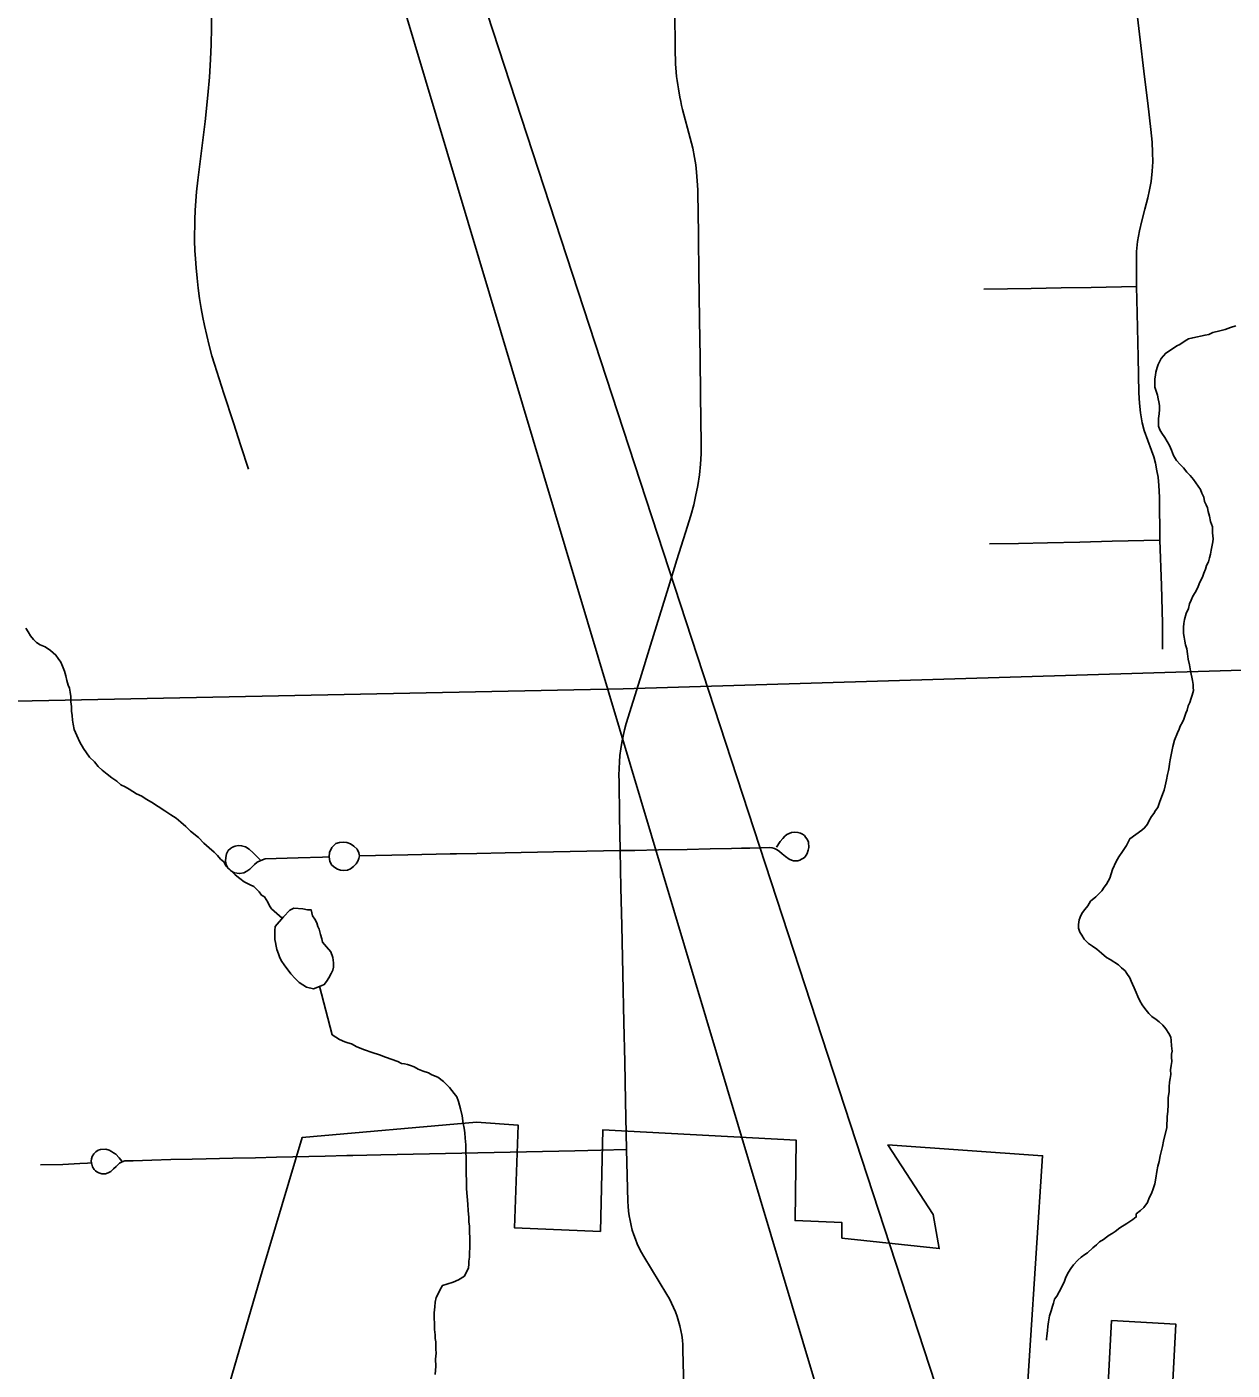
# Model space of a CAD drawing. Extents: x -11.4 to 84.1, y 11.1 to 59.
# Drawn here: x 30.691 to 31.462, y 41.034 to 41.894 of the extents above; entities that cross this region are included whole.
import ezdxf

# ---------------------------------------------------------------- set-up
doc = ezdxf.new("R2010")
doc.units = 0
for name, color, linetype in [('GM_X_Corporation', 7, 'Continuous'), ('GM_X_Minor_Lake', 7, 'Continuous'), ('GM_X_Minor_River', 7, 'Continuous'), ('GM_X_Rail_Line', 7, 'Continuous'), ('GM_X_Township_Road', 7, 'Continuous'), ('SH_Data', 7, 'Continuous')]:
    doc.layers.add(name, color=color, linetype=linetype)

msp = doc.modelspace()

# ---------------------------------------------------------------- linework, layer by layer
at = {"layer": 'GM_X_Corporation'}
for points in [[(31.32869, 40.98439), (31.34096, 41.17138), (31.24201, 41.1783), (31.27099, 41.13367), (31.27483, 41.1119), (31.21255, 41.1187), (31.21255, 41.12862), (31.18253, 41.12986), (31.18329, 41.18135), (31.05947, 41.18796), (31.05798, 41.12291), (31.00308, 41.12515), (31.00538, 41.19091), (30.97855, 41.19279), (30.86699, 41.18303), (30.84137, 41.09726), (30.79707, 40.94519)], [(31.42175, 40.9782), (31.4263, 41.06346), (31.38521, 41.06588), (31.38065, 40.98061)]]:
    msp.add_lwpolyline(points, dxfattribs=at)
at = {"layer": 'GM_X_Minor_Lake'}
for points in [[(30.85501, 41.32437), (30.85912, 41.32863), (30.86176, 41.32981), (30.86746, 41.32952), (30.87051, 41.32881), (30.87279, 41.32885), (30.87361, 41.32506), (30.87517, 41.3228), (30.87635, 41.32054), (30.87715, 41.31827), (30.87794, 41.31638), (30.87875, 41.31298), (30.87956, 41.31033), (30.87998, 41.30805), (30.88268, 41.30506), (30.88539, 41.30206), (30.8866, 41.29828), (30.88704, 41.29486), (30.88708, 41.2922), (30.88673, 41.29029), (30.88563, 41.28799), (30.88415, 41.28531), (30.88268, 41.283), (30.88119, 41.28108), (30.8793, 41.28029), (30.8744, 41.2783), (30.86982, 41.27937), (30.86752, 41.28085), (30.86522, 41.28234), (30.86251, 41.28495), (30.8598, 41.28795), (30.85553, 41.29358), (30.85397, 41.29584), (30.8528, 41.2981), (30.85199, 41.30075), (30.85081, 41.30339), (30.85039, 41.30567), (30.84997, 41.30794), (30.84956, 41.30984), (30.8495, 41.31326), (30.84947, 41.31554), (30.8498, 41.3182), (30.85501, 41.32437)], [(30.88415, 41.28531), (30.88563, 41.28799), (30.88673, 41.29029), (30.88708, 41.2922), (30.88704, 41.29486), (30.8866, 41.29828), (30.88539, 41.30206), (30.88268, 41.30506), (30.87998, 41.30805), (30.87956, 41.31033), (30.87875, 41.31298), (30.87794, 41.31638), (30.87715, 41.31827), (30.87635, 41.32054), (30.87517, 41.3228), (30.87361, 41.32506), (30.87279, 41.32885), (30.87051, 41.32881), (30.86746, 41.32952), (30.86176, 41.32981), (30.85912, 41.32863), (30.85501, 41.32437)], [(30.85501, 41.32437), (30.8498, 41.3182), (30.84947, 41.31554), (30.8495, 41.31326), (30.84956, 41.30984), (30.84997, 41.30794), (30.85039, 41.30567), (30.85081, 41.30339), (30.85199, 41.30075), (30.8528, 41.2981), (30.85397, 41.29584), (30.85553, 41.29358), (30.8598, 41.28795), (30.86251, 41.28495), (30.86522, 41.28234), (30.86752, 41.28085), (30.86982, 41.27937), (30.8744, 41.2783), (30.8793, 41.28029), (30.88119, 41.28108), (30.88268, 41.283), (30.88415, 41.28531)]]:
    msp.add_lwpolyline(points, dxfattribs=at)
at = {"layer": 'GM_X_Minor_River'}
for points in [[(31.44995, 41.56457), (31.45029, 41.56648), (31.44985, 41.57028), (31.44979, 41.57408), (31.44859, 41.57748), (31.44777, 41.58089), (31.44696, 41.58392), (31.44655, 41.58619), (31.44575, 41.58808), (31.44458, 41.59034), (31.44415, 41.593), (31.44297, 41.59564), (31.44217, 41.59791), (31.4375, 41.60429), (31.43556, 41.60692), (31.43325, 41.60917), (31.4313, 41.6118), (31.42899, 41.61404), (31.42666, 41.61666), (31.42471, 41.61967), (31.42352, 41.62308), (31.42233, 41.6261), (31.42076, 41.62873), (31.4192, 41.63137), (31.41726, 41.634), (31.41608, 41.63626), (31.41528, 41.63853), (31.41524, 41.64081), (31.4152, 41.64347), (31.41553, 41.64652), (31.41586, 41.64919), (31.41582, 41.65185), (31.4154, 41.65412), (31.41499, 41.65602), (31.41457, 41.65829), (31.41376, 41.66094), (31.41296, 41.66359), (31.41291, 41.66663), (31.41287, 41.66891), (31.41321, 41.6712), (31.41356, 41.6731), (31.41427, 41.67616), (31.415, 41.67807), (31.41683, 41.6819), (31.41981, 41.68537), (31.4247, 41.68849), (31.42695, 41.69005), (31.42883, 41.69084), (31.43221, 41.69318), (31.43447, 41.69436), (31.43712, 41.69516), (31.44507, 41.69681), (31.44734, 41.69723), (31.44998, 41.69842), (31.45451, 41.69963), (31.45792, 41.70045), (31.46132, 41.70164), (31.46472, 41.70284)], [(31.38187, 41.29843), (31.37879, 41.30104), (31.37571, 41.30366), (31.37302, 41.30551), (31.37033, 41.30737), (31.36763, 41.30999), (31.36606, 41.31262), (31.36489, 41.3145), (31.36409, 41.31715), (31.36405, 41.31943), (31.36438, 41.32248), (31.36547, 41.32516), (31.36658, 41.32708), (31.36807, 41.32901), (31.36993, 41.33132), (31.37177, 41.33439), (31.37515, 41.33711), (31.37701, 41.33904), (31.37888, 41.34097), (31.38036, 41.34327), (31.38185, 41.3452), (31.38296, 41.34712), (31.38406, 41.34904), (31.38586, 41.35477), (31.38806, 41.35975), (31.38991, 41.36282), (31.39213, 41.36628), (31.39472, 41.37013), (31.39693, 41.37435), (31.40444, 41.37979), (31.40631, 41.38135), (31.40817, 41.38366), (31.40927, 41.38596), (31.41074, 41.38864), (31.41223, 41.39057), (31.41334, 41.39249), (31.41483, 41.39441), (31.41591, 41.39747), (31.41736, 41.40168), (31.41882, 41.40551), (31.41953, 41.40818), (31.41988, 41.41009), (31.42023, 41.41199), (31.42093, 41.41543), (31.42165, 41.4181), (31.42198, 41.42039), (31.42233, 41.42229), (31.42267, 41.42496), (31.42338, 41.42801), (31.42372, 41.4303), (31.42443, 41.43336), (31.4255, 41.43756), (31.42732, 41.44215), (31.42842, 41.44445), (31.42915, 41.44636), (31.43062, 41.44905), (31.43135, 41.45096), (31.43207, 41.45287), (31.4328, 41.45479), (31.43353, 41.4567), (31.43425, 41.45937), (31.43535, 41.46167), (31.43606, 41.46434), (31.43679, 41.46626), (31.4375, 41.46931), (31.43747, 41.47121), (31.43743, 41.47311), (31.43701, 41.47577), (31.43577, 41.48183), (31.43494, 41.48562), (31.43412, 41.48941), (31.43368, 41.49282), (31.43325, 41.49586), (31.43245, 41.49851), (31.43203, 41.50078), (31.4316, 41.50344), (31.43119, 41.50571), (31.43115, 41.50761), (31.43112, 41.50989), (31.43146, 41.51218), (31.43179, 41.51485), (31.43287, 41.51867), (31.43434, 41.52173), (31.43504, 41.52478), (31.43615, 41.52709), (31.43724, 41.52976), (31.43872, 41.53207), (31.43983, 41.53399), (31.44055, 41.5359), (31.44165, 41.53858), (31.44276, 41.5405), (31.44348, 41.54242), (31.44421, 41.54433), (31.4453, 41.54701), (31.44603, 41.5493), (31.44713, 41.5516), (31.44784, 41.55427), (31.44856, 41.55657), (31.4489, 41.55924), (31.44961, 41.56229), (31.44995, 41.56457)], [(30.69011, 41.50912), (30.69167, 41.50686), (30.69323, 41.50423), (30.69517, 41.50198), (30.6971, 41.50011), (30.6994, 41.49862), (30.70247, 41.49715), (30.70592, 41.49493), (30.70939, 41.49195), (30.71095, 41.48969), (30.7125, 41.48743), (30.71369, 41.48479), (30.71488, 41.48177)], [(30.71488, 41.48177), (30.71569, 41.47874), (30.7165, 41.47571), (30.71731, 41.47268), (30.7181, 41.47079), (30.71853, 41.46814), (30.71895, 41.46549), (30.71901, 41.46206), (30.71944, 41.45903), (30.71949, 41.45599), (30.71991, 41.45333), (30.71996, 41.45029), (30.72039, 41.44764), (30.72121, 41.44423), (30.72279, 41.44045), (30.72476, 41.4363), (30.72711, 41.43216), (30.731, 41.42652), (30.73409, 41.42353), (30.73642, 41.42052), (30.73911, 41.41829), (30.7422, 41.41568), (30.74527, 41.41345), (30.74835, 41.41121), (30.75104, 41.40898), (30.75373, 41.4075), (30.75641, 41.40602), (30.75871, 41.40454), (30.76102, 41.40306), (30.76446, 41.40159), (30.76715, 41.39974), (30.7706, 41.39789), (30.77905, 41.39233), (30.78289, 41.38973), (30.78635, 41.3875), (30.78943, 41.38489), (30.79251, 41.38228), (30.7956, 41.37929), (30.80061, 41.37519), (30.80409, 41.37145), (30.80756, 41.36846), (30.81064, 41.36585), (30.81296, 41.36361), (30.81489, 41.36136), (30.81682, 41.35949), (30.81839, 41.35685), (30.82109, 41.35424), (30.82418, 41.35124), (30.82725, 41.34901), (30.82995, 41.34677), (30.83378, 41.34494), (30.83608, 41.34384), (30.83955, 41.34047), (30.84111, 41.33821), (30.84303, 41.3371), (30.84498, 41.33372), (30.84616, 41.33145), (30.84733, 41.32957), (30.85432, 41.32356)], [(31.34345, 41.05335), (31.34343, 41.05406), (31.34378, 41.05597), (31.34411, 41.0594), (31.34444, 41.06207), (31.34477, 41.06511), (31.34546, 41.06893), (31.34655, 41.07199), (31.34726, 41.07504), (31.34799, 41.07695), (31.3487, 41.07963), (31.35019, 41.08155), (31.35166, 41.08424), (31.35277, 41.08616), (31.35497, 41.09114), (31.35569, 41.09305), (31.35642, 41.09496), (31.35753, 41.09688), (31.35901, 41.09919), (31.36087, 41.1015), (31.36348, 41.10459), (31.36572, 41.10652), (31.36797, 41.10808), (31.36985, 41.10925), (31.37322, 41.11235), (31.37547, 41.11429), (31.37733, 41.11622), (31.37997, 41.11779), (31.38184, 41.11934), (31.38372, 41.12051), (31.3856, 41.12168), (31.38748, 41.12285), (31.39048, 41.12518), (31.39499, 41.12792), (31.39874, 41.13064), (31.401, 41.1322), (31.40096, 41.1341), (31.40358, 41.13642), (31.40583, 41.13836), (31.40806, 41.14144), (31.40915, 41.1445), (31.41062, 41.14719), (31.41171, 41.15025), (31.41279, 41.15331), (31.41349, 41.15712), (31.41418, 41.16131), (31.41488, 41.16475), (31.41559, 41.1678), (31.41629, 41.17124), (31.41701, 41.17391), (31.41771, 41.17734), (31.41841, 41.18078), (31.42054, 41.18956), (31.4205, 41.19184), (31.42085, 41.19413), (31.42081, 41.19641), (31.42113, 41.19983), (31.42144, 41.20402), (31.42136, 41.20858), (31.42206, 41.2124), (31.42201, 41.21544), (31.42234, 41.21849), (31.42268, 41.22077), (31.42301, 41.22344), (31.42296, 41.22648), (31.4233, 41.22915), (31.42363, 41.23182), (31.42359, 41.23448), (31.42356, 41.23638), (31.4239, 41.23828), (31.42347, 41.2417), (31.42341, 41.24512), (31.42299, 41.24739), (31.42181, 41.24966), (31.41986, 41.25267), (31.41793, 41.25492), (31.41561, 41.25716), (31.41369, 41.25865), (31.411, 41.26051), (31.40907, 41.26238), (31.40635, 41.26575), (31.40479, 41.26801), (31.40323, 41.27064), (31.40205, 41.27329), (31.40086, 41.27593), (31.39967, 41.27895), (31.3985, 41.28121), (31.3977, 41.2831), (31.3969, 41.28537), (31.39496, 41.288), (31.39379, 41.28988), (31.39148, 41.29175), (31.38955, 41.29362), (31.38418, 41.29695), (31.38187, 41.29843)], [(30.87826, 41.27987), (30.88629, 41.24884), (30.8909, 41.24588), (30.89434, 41.24441), (30.89625, 41.24368), (30.89854, 41.24296), (30.90199, 41.24111), (30.90696, 41.23929), (30.91193, 41.23747), (30.91651, 41.23603), (30.92033, 41.23457), (30.92836, 41.23166), (30.93065, 41.23056), (30.93256, 41.23021), (30.93446, 41.22986), (30.93637, 41.22913), (30.93866, 41.22841), (30.94135, 41.22693), (30.94441, 41.22546), (30.94785, 41.22438), (30.95015, 41.22327), (30.95397, 41.22181), (30.95744, 41.21883), (30.95937, 41.21696), (30.9613, 41.21509), (30.96285, 41.21322), (30.9644, 41.21134), (30.96596, 41.20909), (30.96715, 41.20606), (30.96836, 41.20152), (30.96958, 41.19698), (30.97004, 41.19204), (30.97085, 41.18901), (30.97128, 41.18598), (30.97134, 41.18256), (30.97179, 41.17838), (30.97186, 41.1742), (30.97193, 41.16964), (30.97202, 41.1647), (30.9721, 41.16013), (30.97218, 41.15519), (30.97226, 41.15025), (30.97272, 41.14531), (30.97318, 41.14038), (30.97325, 41.1362), (30.97371, 41.13202), (30.97376, 41.12898), (30.97418, 41.12633), (30.97422, 41.12405), (30.97426, 41.12176), (30.97429, 41.11949), (30.97434, 41.11682), (30.97437, 41.11492), (30.97441, 41.11264), (30.97409, 41.10921), (30.97413, 41.10655), (30.9738, 41.10389), (30.97383, 41.10199), (30.97349, 41.0997), (30.97092, 41.09433), (30.96716, 41.09199), (30.96377, 41.09041), (30.95961, 41.0892), (30.95697, 41.0884), (30.95549, 41.08571), (30.95439, 41.08342), (30.95292, 41.08073), (30.95221, 41.07767), (30.95188, 41.07463), (30.95156, 41.07082), (30.95162, 41.0674), (30.95168, 41.06398), (30.95174, 41.06018), (30.95218, 41.05676), (30.95222, 41.05448), (30.95264, 41.0522), (30.95267, 41.04992), (30.95271, 41.04764), (30.95276, 41.04498), (30.95244, 41.04117), (30.95252, 41.03661), (30.95223, 41.03128)]]:
    msp.add_lwpolyline(points, dxfattribs=at)
at = {"layer": 'GM_X_Rail_Line'}
msp.add_lwpolyline([(26.71732, 41.55544), (27.05302, 41.37164), (27.55347, 41.38096), (28.60002, 41.4108), (30.15821, 41.45182), (31.07244, 41.47046), (32.03512, 41.49936), (32.04724, 41.51148), (32.03792, 42.0121), (32.04631, 42.02236), (33.0454, 42.04058)], dxfattribs=at)
at = {"layer": 'GM_X_Township_Road'}
for points in [[(30.83276, 41.61103), (30.8279, 41.62589), (30.82305, 41.64076), (30.81702, 41.65945), (30.81098, 41.67816), (30.80934, 41.68357), (30.80758, 41.69014), (30.80596, 41.69655), (30.80447, 41.70295), (30.80338, 41.70817), (30.80238, 41.71386), (30.80142, 41.7203), (30.80053, 41.7269), (30.79978, 41.73338), (30.79916, 41.73989), (30.79871, 41.74577), (30.79842, 41.75097), (30.79818, 41.75711), (30.7983, 41.77079), (30.79852, 41.77668), (30.79895, 41.78283), (30.79941, 41.78848), (30.80018, 41.79601), (30.80254, 41.81481), (30.80489, 41.83362), (30.80678, 41.85047), (30.80772, 41.86203), (30.80831, 41.87334), (30.80878, 41.88289), (30.80902, 41.8935), (30.8089, 41.91495)], [(31.41785, 41.49581), (31.41776, 41.51241), (31.41705, 41.53656), (31.41602, 41.56554), (31.41581, 41.59316), (31.41542, 41.6006), (31.41493, 41.60579), (31.41424, 41.6099), (31.41336, 41.6149), (31.41229, 41.61891), (31.41081, 41.62303), (31.40827, 41.62929), (31.40599, 41.6358), (31.40471, 41.64076), (31.40367, 41.64702), (31.40304, 41.65328), (31.40265, 41.65981), (31.40215, 41.68266), (31.40153, 41.71082), (31.40121, 41.72788), (31.40107, 41.74075), (31.40116, 41.75041), (31.40168, 41.75681), (31.40302, 41.76362), (31.40453, 41.77006), (31.40638, 41.77744), (31.40832, 41.78479), (31.40942, 41.78976), (31.41043, 41.7952), (31.41121, 41.80172), (31.41147, 41.80773), (31.41134, 41.81387), (31.41108, 41.82039), (31.4103, 41.82849), (31.40829, 41.84537), (31.40627, 41.86226), (31.403, 41.88957), (31.39974, 41.91689)], [(31.08348, 41.47686), (31.08999, 41.49825), (31.09577, 41.51689), (31.10155, 41.53551), (31.10697, 41.553), (31.11239, 41.57048), (31.11584, 41.58134), (31.11768, 41.58821), (31.11893, 41.59348), (31.12036, 41.6006), (31.12136, 41.60747), (31.12211, 41.61425), (31.12245, 41.62087), (31.12255, 41.62731), (31.12209, 41.65837), (31.12173, 41.68247), (31.12137, 41.70658), (31.121, 41.73765), (31.12075, 41.75802), (31.12051, 41.7784), (31.1204, 41.78454), (31.12022, 41.78993), (31.11997, 41.79554), (31.11947, 41.80115), (31.11896, 41.80592), (31.11821, 41.81061), (31.11704, 41.81656), (31.11549, 41.82284), (31.1106, 41.8412), (31.10994, 41.84383), (31.10937, 41.84647), (31.1088, 41.84913), (31.10786, 41.85446), (31.10743, 41.85713), (31.1071, 41.85981), (31.10677, 41.86251), (31.10649, 41.8652), (31.10611, 41.8706), (31.10597, 41.8733), (31.10588, 41.87736), (31.10554, 41.90691)], [(31.3033, 41.72626), (31.33377, 41.72676), (31.35292, 41.72708), (31.37207, 41.72739), (31.40121, 41.72788)], [(31.30698, 41.56315), (31.32551, 41.56349), (31.34405, 41.56384), (31.36476, 41.56433), (31.38547, 41.56482), (31.41602, 41.56554)], [(31.07056, 41.36677), (31.07023, 41.38887), (31.0699, 41.41097), (31.06981, 41.41515), (31.0701, 41.42352), (31.07043, 41.42769), (31.07096, 41.43185), (31.07162, 41.43598), (31.07243, 41.4401), (31.07338, 41.44417), (31.07447, 41.44821), (31.08348, 41.47686)], [(30.88424, 41.36269), (30.88446, 41.36554), (30.88615, 41.36879), (30.88867, 41.37125), (30.89085, 41.37204), (30.89331, 41.37227), (30.89572, 41.37193), (30.89802, 41.37103), (30.90015, 41.36963), (30.90222, 41.36762), (30.90339, 41.36532), (30.90371, 41.36349)], [(31.07056, 41.36677), (31.08009, 41.36687), (31.09518, 41.36719), (31.1134, 41.36758), (31.12827, 41.36789), (31.14179, 41.36817), (31.1483, 41.36832), (31.15362, 41.36843), (31.16641, 41.36869), (31.16798, 41.36854), (31.16949, 41.3681), (31.17121, 41.36728), (31.17254, 41.36617), (31.17425, 41.36473), (31.17642, 41.3629), (31.17882, 41.36131), (31.18028, 41.36061), (31.18154, 41.36022), (31.1829, 41.36013), (31.18434, 41.36031), (31.18561, 41.36067), (31.18679, 41.36122), (31.18787, 41.36185), (31.18878, 41.36267), (31.18977, 41.36394), (31.19032, 41.36493), (31.19104, 41.3671), (31.19141, 41.36873), (31.19114, 41.37208), (31.19066, 41.37316), (31.19005, 41.37426), (31.18933, 41.37539), (31.18851, 41.37643), (31.18742, 41.37724), (31.18615, 41.37788), (31.18434, 41.37843), (31.18217, 41.37861), (31.18036, 41.37833), (31.17882, 41.37779), (31.17737, 41.37706), (31.1761, 41.37598), (31.17466, 41.37453), (31.17294, 41.37253), (31.17058, 41.36901)], [(30.84008, 41.36089), (30.83566, 41.36525), (30.83313, 41.36764), (30.83074, 41.3692), (30.82827, 41.36988), (30.82611, 41.37003), (30.82417, 41.36958), (30.82245, 41.36898), (30.8211, 41.36809), (30.81961, 41.36674), (30.81864, 41.36472), (30.81812, 41.36241), (30.81789, 41.36002), (30.81841, 41.35786), (30.81946, 41.35562), (30.82133, 41.35383), (30.82379, 41.35256), (30.827, 41.3521), (30.82962, 41.35263), (30.83163, 41.35353), (30.8335, 41.35479), (30.83656, 41.35777), (30.83828, 41.35927), (30.84058, 41.36051), (30.84333, 41.36146), (30.86454, 41.36215), (30.88018, 41.36266), (30.88424, 41.36269)], [(30.88424, 41.36269), (30.88474, 41.35983), (30.88615, 41.35748), (30.88792, 41.35599), (30.88965, 41.35493), (30.89156, 41.35431), (30.89382, 41.35409), (30.89604, 41.35431), (30.89805, 41.35515), (30.89991, 41.35655), (30.90158, 41.35829), (30.90265, 41.35991), (30.90337, 41.36181), (30.90371, 41.36349)], [(30.90371, 41.36349), (30.93478, 41.3641), (30.96183, 41.36463)], [(30.96183, 41.36463), (30.96584, 41.36471), (30.97887, 41.36497)], [(30.97887, 41.36497), (30.9969, 41.36532), (31.02796, 41.36593), (31.04926, 41.36635), (31.07056, 41.36677)], [(31.0747, 41.1753), (31.07404, 41.20636), (31.07351, 41.23156), (31.07298, 41.25677), (31.0723, 41.28783), (31.07162, 41.31889), (31.07109, 41.34283), (31.07056, 41.36677)], [(30.7516, 41.16784), (30.74994, 41.17014), (30.74769, 41.17232), (30.74633, 41.17332), (30.74506, 41.17413), (30.74347, 41.17497), (30.74143, 41.17567), (30.73791, 41.17546), (30.73654, 41.17504), (30.73491, 41.17395), (30.73364, 41.17259), (30.73264, 41.17096), (30.73228, 41.16942), (30.7321, 41.16788), (30.73215, 41.16683), (30.73282, 41.16434), (30.734, 41.16262), (30.73481, 41.1618), (30.73572, 41.16108), (30.73681, 41.16054), (30.7389, 41.1599), (30.74116, 41.15981), (30.74289, 41.16036), (30.74461, 41.16135), (30.74633, 41.16298), (30.74796, 41.16453), (30.75022, 41.16661), (30.75177, 41.16751), (30.75349, 41.16806), (30.75893, 41.16824), (30.7708, 41.16863), (30.78295, 41.16891), (30.79672, 41.16922), (30.80561, 41.16942), (30.82273, 41.16981), (30.83715, 41.17014), (30.85066, 41.17042), (30.88172, 41.17116), (30.8956, 41.17148)], [(30.8956, 41.17148), (30.89956, 41.17158), (30.91741, 41.172), (30.94847, 41.17265), (30.97953, 41.17331), (31.0106, 41.17396), (31.04166, 41.17461), (31.05818, 41.17495), (31.0747, 41.1753)], [(31.11134, 41.02264), (31.11081, 41.04719), (31.11071, 41.05028), (31.11043, 41.05337), (31.11, 41.05644), (31.10949, 41.05949), (31.10882, 41.06253), (31.10802, 41.06552), (31.10708, 41.06847), (31.10603, 41.07139), (31.10485, 41.07425), (31.10352, 41.07707), (31.10211, 41.07982), (31.10054, 41.0825), (31.08582, 41.10682), (31.0843, 41.1095), (31.08284, 41.11226), (31.08156, 41.11507), (31.08038, 41.11793), (31.07929, 41.12085), (31.07839, 41.1238), (31.07759, 41.1268), (31.07692, 41.12983), (31.07636, 41.13288), (31.07598, 41.13595), (31.0757, 41.13904), (31.07555, 41.14214), (31.07513, 41.15872), (31.0747, 41.1753)], [(30.69951, 41.16562), (30.71376, 41.16589), (30.72475, 41.16645)], [(30.72475, 41.16645), (30.7296, 41.1667), (30.73215, 41.16683)]]:
    msp.add_lwpolyline(points, dxfattribs=at)
at = {"layer": 'SH_Data'}
msp.add_lwpolyline([(31.45018, 40.48107), (30.37199, 43.77957), (31.45018, 40.17403)], close=True, dxfattribs=at)

doc.saveas('drawing.dxf')
